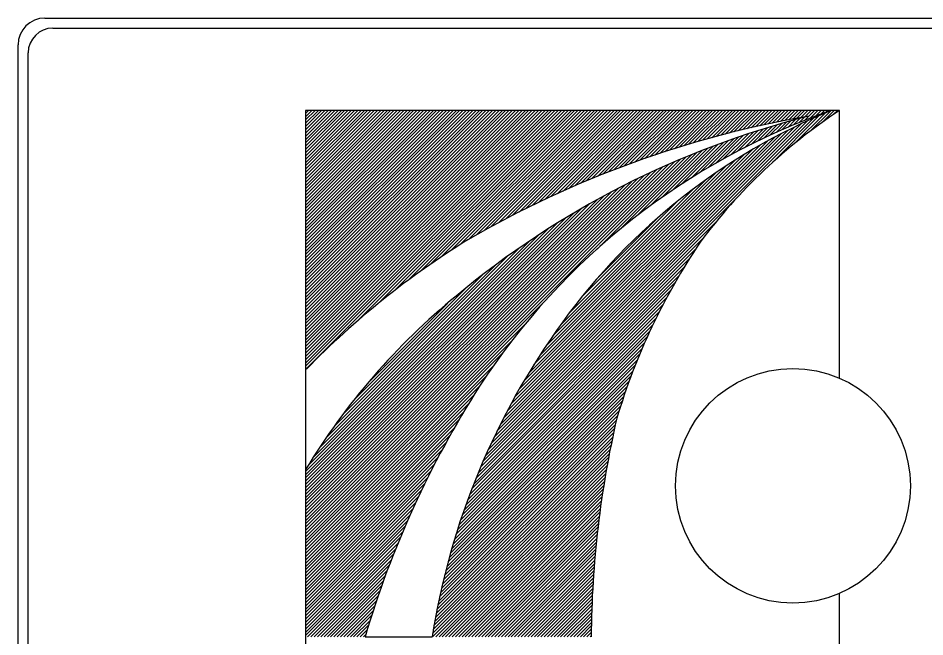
# Model space of a CAD drawing. Extents: x -12 to 6962, y -3756 to 679.
# Drawn here: x 490.27 to 517.71, y -3427.97 to -3409.23 of the extents above; entities that cross this region are included whole.
import ezdxf

# ---------------------------------------------------------------- set-up
doc = ezdxf.new("R2010")
doc.units = 0
doc.layers.add('Level 1', color=7, linetype='Continuous')

msp = doc.modelspace()

# ---------------------------------------------------------------- linework, layer by layer
at = {"layer": 'Level 1'}
for p, q in [((491.083, -3409.235), (521.968, -3409.235)), ((491.324, -3409.536), (521.727, -3409.536)), ((490.271, -3440.932), (490.271, -3410.048)), ((490.572, -3440.691), (490.572, -3410.288)), ((515.129, -3412.03), (498.969, -3412.03)), ((498.969, -3412.03), (498.969, -3419.885)), ((498.969, -3412.119), (499.058, -3412.03)), ((498.969, -3412.219), (499.158, -3412.03)), ((498.969, -3412.318), (499.257, -3412.03)), ((498.969, -3412.418), (499.356, -3412.03)), ((498.969, -3412.517), (499.456, -3412.03)), ((498.969, -3412.616), (499.555, -3412.03)), ((498.969, -3412.716), (499.655, -3412.03)), ((498.969, -3412.815), (499.754, -3412.03)), ((498.969, -3412.915), (499.854, -3412.03)), ((498.969, -3413.014), (499.953, -3412.03)), ((498.969, -3413.114), (500.053, -3412.03)), ((498.969, -3413.213), (500.152, -3412.03)), ((498.969, -3413.313), (500.251, -3412.03)), ((498.969, -3413.412), (500.351, -3412.03)), ((498.969, -3413.511), (500.45, -3412.03)), ((498.969, -3413.611), (500.55, -3412.03)), ((498.969, -3413.71), (500.649, -3412.03)), ((498.969, -3413.81), (500.749, -3412.03)), ((498.969, -3413.909), (500.848, -3412.03)), ((498.969, -3414.009), (500.947, -3412.03)), ((498.969, -3414.108), (501.047, -3412.03)), ((498.969, -3414.207), (501.146, -3412.03)), ((498.969, -3414.307), (501.246, -3412.03)), ((498.969, -3414.406), (501.345, -3412.03)), ((498.969, -3414.506), (501.445, -3412.03)), ((498.969, -3414.605), (501.544, -3412.03)), ((498.969, -3414.705), (501.644, -3412.03)), ((498.969, -3414.804), (501.743, -3412.03)), ((498.969, -3414.903), (501.842, -3412.03)), ((498.969, -3415.003), (501.942, -3412.03)), ((498.969, -3415.102), (502.041, -3412.03)), ((498.969, -3415.202), (502.141, -3412.03)), ((498.969, -3415.301), (502.24, -3412.03)), ((498.969, -3415.401), (502.34, -3412.03)), ((498.969, -3415.5), (502.439, -3412.03)), ((498.969, -3415.6), (502.538, -3412.03)), ((498.969, -3415.699), (502.638, -3412.03)), ((498.969, -3415.798), (502.737, -3412.03)), ((498.969, -3415.898), (502.837, -3412.03)), ((498.969, -3415.997), (502.936, -3412.03)), ((498.969, -3416.097), (503.036, -3412.03)), ((498.969, -3416.196), (503.135, -3412.03)), ((498.969, -3416.296), (503.235, -3412.03)), ((498.969, -3416.395), (503.334, -3412.03)), ((498.969, -3416.494), (503.433, -3412.03)), ((498.969, -3416.594), (503.533, -3412.03)), ((498.969, -3416.693), (503.632, -3412.03)), ((498.969, -3416.793), (503.732, -3412.03)), ((498.969, -3416.892), (503.831, -3412.03)), ((498.969, -3416.992), (503.931, -3412.03)), ((498.969, -3417.091), (504.03, -3412.03)), ((498.969, -3417.191), (504.129, -3412.03)), ((498.969, -3417.29), (504.229, -3412.03)), ((498.969, -3417.389), (504.328, -3412.03)), ((498.969, -3417.489), (504.428, -3412.03)), ((498.969, -3417.588), (504.527, -3412.03)), ((498.969, -3417.688), (504.627, -3412.03)), ((498.969, -3417.787), (504.726, -3412.03)), ((498.969, -3417.887), (504.826, -3412.03)), ((498.969, -3417.986), (504.925, -3412.03)), ((498.969, -3418.085), (505.024, -3412.03)), ((498.969, -3418.185), (505.124, -3412.03)), ((498.969, -3418.284), (505.223, -3412.03)), ((498.969, -3418.384), (505.323, -3412.03)), ((498.969, -3418.483), (505.422, -3412.03)), ((498.969, -3418.583), (505.522, -3412.03)), ((498.969, -3418.682), (505.621, -3412.03)), ((498.969, -3418.782), (505.72, -3412.03)), ((498.969, -3418.881), (505.82, -3412.03)), ((498.969, -3418.98), (505.919, -3412.03)), ((498.969, -3419.08), (506.019, -3412.03)), ((498.969, -3419.179), (506.118, -3412.03)), ((498.969, -3419.279), (506.218, -3412.03)), ((498.969, -3419.378), (506.317, -3412.03)), ((498.969, -3419.478), (506.417, -3412.03)), ((498.969, -3419.577), (506.516, -3412.03)), ((498.969, -3419.676), (506.615, -3412.03)), ((498.969, -3419.776), (506.715, -3412.03)), ((498.969, -3419.875), (506.814, -3412.03)), ((500.543, -3418.401), (506.914, -3412.03)), ((501.166, -3417.878), (507.013, -3412.03)), ((501.648, -3417.495), (507.113, -3412.03)), ((502.06, -3417.182), (507.212, -3412.03)), ((502.429, -3416.913), (507.311, -3412.03)), ((502.765, -3416.676), (507.411, -3412.03)), ((503.077, -3416.464), (507.51, -3412.03)), ((503.369, -3416.271), (507.61, -3412.03)), ((503.646, -3416.093), (507.709, -3412.03)), ((503.909, -3415.93), (507.809, -3412.03)), ((504.141, -3415.797), (507.908, -3412.03)), ((504.368, -3415.67), (508.007, -3412.03)), ((504.591, -3415.546), (508.107, -3412.03)), ((504.806, -3415.43), (508.206, -3412.03)), ((505.019, -3415.317), (508.306, -3412.03)), ((505.226, -3415.209), (508.405, -3412.03)), ((505.43, -3415.105), (508.505, -3412.03)), ((505.63, -3415.005), (508.604, -3412.03)), ((505.826, -3414.908), (508.704, -3412.03)), ((506.019, -3414.814), (508.803, -3412.03)), ((506.209, -3414.724), (508.902, -3412.03)), ((506.396, -3414.636), (509.002, -3412.03)), ((506.58, -3414.551), (509.101, -3412.03)), ((506.762, -3414.469), (509.201, -3412.03)), ((506.941, -3414.389), (509.3, -3412.03)), ((507.118, -3414.312), (509.4, -3412.03)), ((507.293, -3414.237), (509.499, -3412.03)), ((507.464, -3414.165), (509.598, -3412.03)), ((507.635, -3414.093), (509.698, -3412.03)), ((507.803, -3414.025), (509.797, -3412.03)), ((507.97, -3413.958), (509.897, -3412.03)), ((508.133, -3413.893), (509.996, -3412.03)), ((508.296, -3413.83), (510.096, -3412.03)), ((508.458, -3413.768), (510.195, -3412.03)), ((508.616, -3413.709), (510.295, -3412.03)), ((508.775, -3413.649), (510.394, -3412.03)), ((508.931, -3413.593), (510.493, -3412.03)), ((509.086, -3413.538), (510.593, -3412.03)), ((509.239, -3413.483), (510.692, -3412.03)), ((509.391, -3413.431), (510.792, -3412.03)), ((509.542, -3413.379), (510.891, -3412.03)), ((509.691, -3413.33), (510.991, -3412.03)), ((509.839, -3413.281), (511.09, -3412.03)), ((509.987, -3413.233), (511.189, -3412.03)), ((510.132, -3413.188), (511.289, -3412.03)), ((510.277, -3413.142), (511.388, -3412.03)), ((510.42, -3413.098), (511.488, -3412.03)), ((510.562, -3413.055), (511.587, -3412.03)), ((510.704, -3413.013), (511.687, -3412.03)), ((510.844, -3412.972), (511.786, -3412.03)), ((510.983, -3412.933), (511.886, -3412.03)), ((511.122, -3412.893), (511.985, -3412.03)), ((511.26, -3412.855), (512.084, -3412.03)), ((511.396, -3412.819), (512.184, -3412.03)), ((511.532, -3412.782), (512.283, -3412.03)), ((511.666, -3412.747), (512.383, -3412.03)), ((511.8, -3412.713), (512.482, -3412.03)), ((511.933, -3412.679), (512.582, -3412.03)), ((512.065, -3412.646), (512.681, -3412.03)), ((512.196, -3412.615), (512.78, -3412.03)), ((512.327, -3412.583), (512.88, -3412.03)), ((512.457, -3412.553), (512.979, -3412.03)), ((512.586, -3412.523), (513.079, -3412.03)), ((512.714, -3412.494), (513.178, -3412.03)), ((512.842, -3412.466), (513.278, -3412.03)), ((512.968, -3412.439), (513.377, -3412.03)), ((513.059, -3413.641), (514.516, -3412.185)), ((513.095, -3412.412), (513.477, -3412.03)), ((513.221, -3412.386), (513.576, -3412.03)), ((513.345, -3412.361), (513.675, -3412.03)), ((513.469, -3412.336), (513.775, -3412.03)), ((513.593, -3412.312), (513.874, -3412.03)), ((513.715, -3412.289), (513.974, -3412.03)), ((513.779, -3413.02), (514.69, -3412.11)), ((513.837, -3412.266), (514.073, -3412.03)), ((513.903, -3412.399), (514.066, -3412.236)), ((513.959, -3412.244), (514.173, -3412.03)), ((514.068, -3412.333), (514.201, -3412.201)), ((514.081, -3412.222), (514.272, -3412.03)), ((514.201, -3412.201), (514.371, -3412.03)), ((514.233, -3412.269), (514.471, -3412.03)), ((514.24, -3412.659), (514.862, -3412.037)), ((514.393, -3412.208), (514.57, -3412.03)), ((514.552, -3412.148), (514.67, -3412.03)), ((514.617, -3412.381), (514.968, -3412.03)), ((514.708, -3412.091), (514.769, -3412.03)), ((514.863, -3412.036), (514.869, -3412.03)), ((514.941, -3412.157), (515.068, -3412.03)), ((504.668, -3421.932), (514.337, -3412.263)), ((504.759, -3421.742), (514.155, -3412.347)), ((504.858, -3421.544), (513.969, -3412.433)), ((504.96, -3421.343), (513.776, -3412.526)), ((512.648, -3412.959), (513.102, -3412.505)), ((512.838, -3412.868), (513.242, -3412.464)), ((513.024, -3412.781), (513.383, -3412.423)), ((513.207, -3412.697), (513.521, -3412.383)), ((513.386, -3412.619), (513.659, -3412.345)), ((513.562, -3412.541), (513.796, -3412.307)), ((513.733, -3412.47), (513.932, -3412.271)), ((505.066, -3421.137), (513.579, -3412.624)), ((505.181, -3420.922), (513.377, -3412.726)), ((511.382, -3413.627), (512.227, -3412.783)), ((511.61, -3413.499), (512.376, -3412.733)), ((511.83, -3413.379), (512.523, -3412.685)), ((512.044, -3413.264), (512.67, -3412.638)), ((512.25, -3413.157), (512.815, -3412.593)), ((512.451, -3413.056), (512.958, -3412.548)), ((505.301, -3420.703), (513.167, -3412.837)), ((505.428, -3420.476), (512.949, -3412.956)), ((505.566, -3420.239), (512.723, -3413.082)), ((510.061, -3414.451), (511.458, -3413.055)), ((510.357, -3414.255), (511.616, -3412.996)), ((510.634, -3414.078), (511.77, -3412.941)), ((510.895, -3413.915), (511.925, -3412.886)), ((511.145, -3413.766), (512.076, -3412.834)), ((505.713, -3419.992), (512.488, -3413.218)), ((508.493, -3415.622), (510.812, -3413.303)), ((508.983, -3415.232), (510.976, -3413.238)), ((509.389, -3414.924), (511.139, -3413.175)), ((509.742, -3414.672), (511.3, -3413.114)), ((498.969, -3424.947), (510.476, -3413.44)), ((498.969, -3424.847), (510.304, -3413.512)), ((498.969, -3424.748), (510.132, -3413.585)), ((505.872, -3419.734), (512.242, -3413.365)), ((506.044, -3419.463), (511.981, -3413.526)), ((507.791, -3416.225), (510.644, -3413.371)), ((498.969, -3424.648), (509.954, -3413.663)), ((498.969, -3424.549), (509.776, -3413.742)), ((498.969, -3424.449), (509.593, -3413.825)), ((506.234, -3419.174), (511.702, -3413.706)), ((498.969, -3424.35), (509.409, -3413.91)), ((498.969, -3424.251), (509.22, -3414)), ((498.969, -3424.151), (509.029, -3414.091)), ((506.444, -3418.864), (511.4, -3413.908)), ((506.682, -3418.526), (511.068, -3414.14)), ((498.969, -3424.052), (508.833, -3414.188)), ((498.969, -3423.952), (508.634, -3414.288)), ((498.969, -3423.853), (508.431, -3414.391)), ((506.955, -3418.154), (510.696, -3414.414)), ((498.969, -3423.753), (508.222, -3414.501)), ((498.969, -3423.654), (508.009, -3414.614)), ((504.58, -3422.121), (511.993, -3414.707)), ((498.969, -3423.555), (507.79, -3414.734)), ((498.969, -3423.455), (507.565, -3414.86)), ((498.969, -3423.356), (507.334, -3414.991)), ((507.303, -3417.707), (510.249, -3414.76)), ((498.969, -3423.256), (507.094, -3415.131)), ((507.803, -3417.107), (509.65, -3415.26)), ((498.969, -3423.157), (506.846, -3415.28)), ((498.969, -3423.057), (506.59, -3415.437)), ((504.495, -3422.304), (511.373, -3415.427)), ((498.969, -3422.958), (506.322, -3415.605)), ((499.037, -3422.79), (506.042, -3415.785)), ((499.205, -3422.523), (505.746, -3415.983)), ((504.415, -3422.484), (511.011, -3415.888)), ((499.388, -3422.241), (505.431, -3416.198)), ((504.337, -3422.661), (510.779, -3416.22)), ((499.592, -3421.937), (505.094, -3416.436)), ((504.264, -3422.834), (510.596, -3416.501)), ((499.824, -3421.606), (504.725, -3416.705)), ((504.192, -3423.006), (510.432, -3416.765)), ((500.098, -3421.233), (504.311, -3417.019)), ((504.124, -3423.173), (510.282, -3417.015)), ((500.427, -3420.804), (503.838, -3417.393)), ((504.057, -3423.339), (510.144, -3417.252)), ((503.933, -3423.662), (509.894, -3417.701)), ((503.995, -3423.5), (510.015, -3417.481)), ((498.969, -3425.046), (506.217, -3417.798)), ((500.88, -3420.251), (503.261, -3417.871)), ((503.876, -3423.819), (509.783, -3417.912)), ((503.819, -3423.975), (509.678, -3418.116)), ((498.969, -3425.145), (505.605, -3418.509)), ((503.712, -3424.281), (509.484, -3418.509)), ((503.765, -3424.129), (509.578, -3418.316)), ((503.661, -3424.431), (509.395, -3418.697)), ((498.969, -3425.245), (505.213, -3419.001)), ((503.565, -3424.726), (509.23, -3419.061)), ((503.613, -3424.579), (509.309, -3418.882)), ((503.52, -3424.871), (509.153, -3419.237)), ((498.969, -3425.344), (504.912, -3419.402)), ((503.434, -3425.156), (509.011, -3419.579)), ((503.475, -3425.015), (509.08, -3419.41)), ((498.969, -3425.444), (504.656, -3419.757)), ((503.353, -3425.436), (508.88, -3419.908)), ((503.392, -3425.297), (508.944, -3419.745)), ((498.969, -3425.543), (504.434, -3420.079)), ((503.315, -3425.573), (508.819, -3420.069)), ((498.969, -3425.643), (504.237, -3420.375)), ((503.242, -3425.845), (508.704, -3420.383)), ((503.277, -3425.71), (508.761, -3420.226)), ((498.969, -3425.742), (504.068, -3420.643)), ((503.174, -3426.112), (508.599, -3420.687)), ((503.207, -3425.979), (508.651, -3420.535)), ((498.969, -3425.842), (503.906, -3420.905)), ((503.11, -3426.374), (508.502, -3420.983)), ((503.142, -3426.243), (508.55, -3420.835)), ((498.969, -3425.941), (503.755, -3421.155)), ((503.052, -3426.631), (508.412, -3421.271)), ((503.081, -3426.503), (508.456, -3421.128)), ((498.969, -3426.04), (503.612, -3421.397)), ((502.998, -3426.884), (508.347, -3421.535)), ((503.024, -3426.759), (508.375, -3421.407)), ((498.969, -3426.14), (503.475, -3421.634)), ((498.969, -3426.239), (503.346, -3421.863)), ((502.946, -3427.135), (508.291, -3421.79)), ((502.971, -3427.01), (508.319, -3421.663)), ((498.969, -3426.339), (503.222, -3422.086)), ((502.899, -3427.381), (508.239, -3422.041)), ((502.923, -3427.258), (508.265, -3421.916)), ((498.969, -3426.438), (503.102, -3422.306)), ((502.856, -3427.623), (508.188, -3422.29)), ((502.877, -3427.502), (508.213, -3422.167)), ((498.969, -3426.538), (502.99, -3422.517)), ((502.81, -3427.967), (508.118, -3422.659)), ((502.815, -3427.862), (508.141, -3422.537)), ((502.835, -3427.743), (508.165, -3422.414)), ((498.969, -3426.637), (502.88, -3422.726)), ((498.969, -3422.901), (498.969, -3427.967)), ((498.969, -3426.736), (502.776, -3422.93)), ((502.909, -3427.967), (508.096, -3422.78)), ((503.009, -3427.967), (508.075, -3422.901)), ((498.969, -3426.836), (502.675, -3423.13)), ((503.108, -3427.967), (508.053, -3423.022)), ((503.208, -3427.967), (508.033, -3423.141)), ((498.969, -3426.935), (502.577, -3423.327)), ((503.307, -3427.967), (508.014, -3423.26)), ((503.407, -3427.967), (507.994, -3423.38)), ((503.506, -3427.967), (507.976, -3423.497)), ((498.969, -3427.035), (502.484, -3423.52)), ((498.969, -3427.134), (502.393, -3423.711)), ((503.605, -3427.967), (507.958, -3423.614)), ((503.705, -3427.967), (507.94, -3423.732)), ((498.969, -3427.234), (502.306, -3423.897)), ((503.804, -3427.967), (507.923, -3423.848)), ((503.904, -3427.967), (507.907, -3423.964)), ((498.969, -3427.333), (502.221, -3424.081)), ((498.969, -3427.433), (502.14, -3424.262)), ((504.003, -3427.967), (507.891, -3424.079)), ((504.103, -3427.967), (507.875, -3424.194)), ((504.202, -3427.967), (507.861, -3424.308)), ((498.969, -3427.532), (502.06, -3424.441)), ((504.302, -3427.967), (507.847, -3424.422)), ((504.401, -3427.967), (507.833, -3424.535)), ((498.969, -3427.631), (501.984, -3424.617)), ((498.969, -3427.731), (501.909, -3424.791)), ((504.5, -3427.967), (507.819, -3424.649)), ((504.6, -3427.967), (507.806, -3424.761)), ((504.699, -3427.967), (507.794, -3424.872)), ((498.969, -3427.83), (501.837, -3424.963)), ((498.969, -3427.93), (501.767, -3425.132)), ((504.799, -3427.967), (507.782, -3424.984)), ((504.898, -3427.967), (507.77, -3425.095)), ((499.031, -3427.967), (501.698, -3425.3)), ((504.998, -3427.967), (507.759, -3425.205)), ((505.097, -3427.967), (507.749, -3425.315)), ((505.196, -3427.967), (507.738, -3425.425)), ((499.131, -3427.967), (501.633, -3425.465)), ((499.23, -3427.967), (501.568, -3425.63)), ((505.296, -3427.967), (507.728, -3425.535)), ((505.395, -3427.967), (507.72, -3425.643)), ((499.33, -3427.967), (501.506, -3425.791)), ((499.429, -3427.967), (501.445, -3425.951)), ((505.495, -3427.967), (507.711, -3425.751)), ((505.594, -3427.967), (507.702, -3425.86)), ((505.694, -3427.967), (507.694, -3425.967)), ((499.529, -3427.967), (501.386, -3426.109)), ((505.793, -3427.967), (507.686, -3426.074)), ((505.893, -3427.967), (507.679, -3426.181)), ((499.628, -3427.967), (501.329, -3426.266)), ((499.727, -3427.967), (501.272, -3426.422)), ((505.992, -3427.967), (507.672, -3426.287)), ((506.091, -3427.967), (507.666, -3426.393)), ((506.191, -3427.967), (507.66, -3426.498)), ((499.827, -3427.967), (501.219, -3426.575)), ((499.926, -3427.967), (501.165, -3426.728)), ((506.29, -3427.967), (507.654, -3426.603)), ((506.39, -3427.967), (507.648, -3426.709)), ((500.026, -3427.967), (501.114, -3426.879)), ((500.125, -3427.967), (501.064, -3427.028)), ((506.489, -3427.967), (507.644, -3426.813)), ((506.589, -3427.967), (507.639, -3426.916)), ((506.688, -3427.967), (507.635, -3427.02)), ((500.225, -3427.967), (501.014, -3427.178)), ((500.324, -3427.967), (500.967, -3427.324)), ((506.787, -3427.967), (507.631, -3427.124)), ((506.887, -3427.967), (507.628, -3427.226)), ((506.986, -3427.967), (507.625, -3427.329)), ((500.424, -3427.967), (500.921, -3427.47)), ((500.523, -3427.967), (500.875, -3427.615)), ((507.086, -3427.967), (507.622, -3427.431)), ((507.185, -3427.967), (507.619, -3427.533)), ((500.622, -3427.967), (500.832, -3427.758)), ((500.722, -3427.967), (500.789, -3427.9)), ((507.285, -3427.967), (507.617, -3427.634)), ((507.384, -3427.967), (507.616, -3427.735)), ((507.484, -3427.967), (507.614, -3427.836)), ((500.768, -3427.967), (502.798, -3427.967)), ((507.583, -3427.967), (507.613, -3427.937))]:
    msp.add_line(p, q, dxfattribs=at)
msp.add_lwpolyline([(515.129, -3420.134), (515.129, -3412.03), (498.969, -3412.03), (498.969, -3431.114), (515.129, -3431.114), (515.129, -3426.651)], dxfattribs=at)
msp.add_circle((513.72, -3423.393), 3.552, dxfattribs=at)
for centre, radius, start, end in [((491.083, -3410.047), 0.813, 90, 180), ((491.324, -3410.288), 0.752, 90, 180), ((520.838, -3438.387), 27.014, 104.2159, 129.8498), ((519.452, -3442.762), 31.009, 99.7434, 120.1437), ((521.804, -3431.819), 20.966, 109.2886, 146.9233), ((521.804, -3431.819), 20.966, 109.2886, 146.9233), ((522.081, -3429.538), 18.931, 112.3635, 144.0592), ((522.081, -3429.538), 18.931, 112.3635, 144.0592), ((524.255, -3425.903), 16.605, 123.3388, 143.4625), ((517.422, -3437.861), 25.761, 121.714, 135.6644), ((526.94, -3426.872), 19.356, 145.8906, 163.4136), ((516.627, -3433.619), 20.656, 129.3572, 148.7437), ((524.58, -3431.408), 22.052, 143.9362, 171.0238), ((524.58, -3431.408), 22.052, 143.9362, 171.0238), ((529.334, -3436.43), 29.793, 147.3968, 163.4975), ((529.334, -3436.43), 29.793, 147.3968, 163.4975), ((538.261, -3428.206), 30.65, 167.0664, 179.5529)]:
    msp.add_arc(centre, radius, start, end, dxfattribs=at)

doc.saveas('drawing.dxf')
